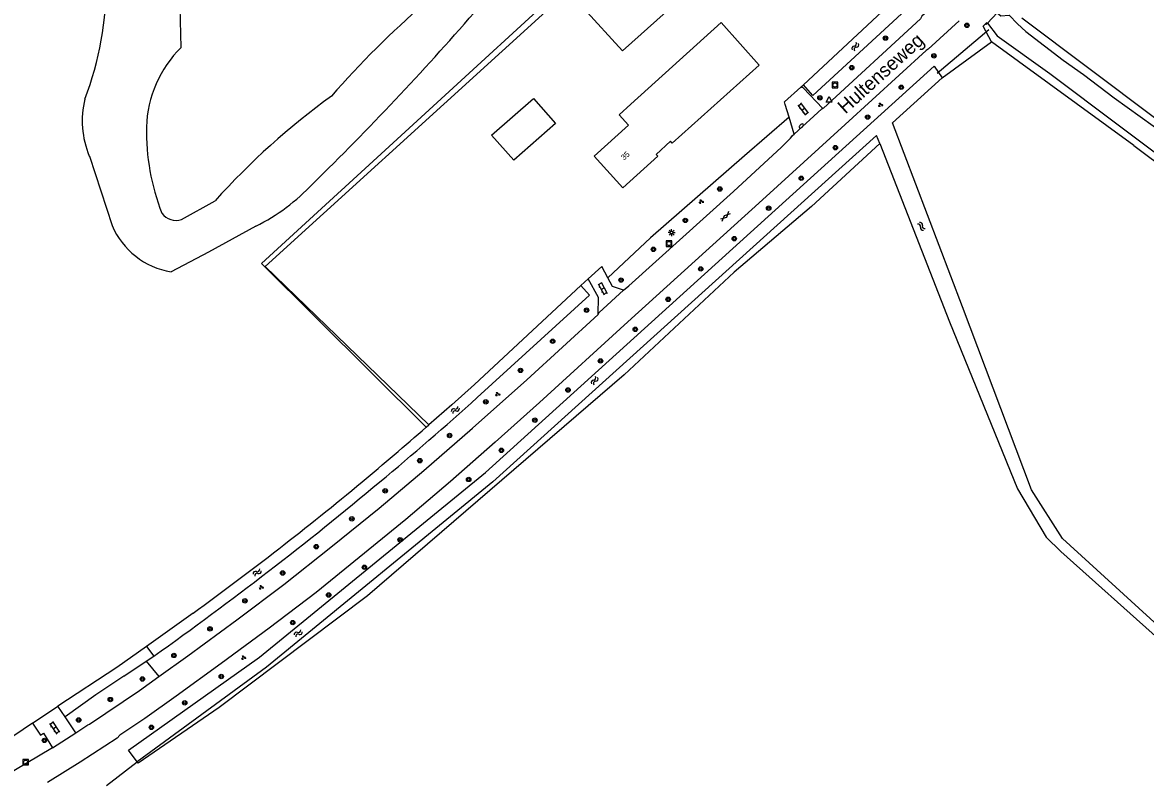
# Model space of a CAD drawing. Extents: x 124000 to 129000, y 395500 to 397503.
# Drawn here: x 125614.8 to 125816.2, y 396446.6 to 396582.4 of the extents above; entities that cross this region are included whole.
import ezdxf

# ---------------------------------------------------------------- set-up
doc = ezdxf.new("R2010")
doc.units = 0
for name, color, linetype in [('gg-afsc-erfafscheiding', 7, 'Continuous'), ('gg-afsc-hekwerk', 7, 'Continuous'), ('gg-anno-huisnummerreeks BGT', 7, 'Continuous'), ('gg-anno-openbare ruimte label', 7, 'Continuous'), ('gg-bbg-bijgebouw', 7, 'Continuous'), ('gg-bbg-gedigitaliseerde bebouwing', 7, 'Continuous'), ('gg-bbg-gedigitaliseerde bijgebouw', 7, 'Continuous'), ('gg-bbg-hoofdgebouw', 7, 'Continuous'), ('gg-knt-BGT kruinlijn', 7, 'Continuous'), ('gg-knt-bovenkant onderkant talud', 7, 'Continuous'), ('gg-knt-bronhoudergrens', 7, 'Continuous'), ('gg-knt-verharding', 7, 'Continuous'), ('gg-kntw-bovenkant insteek waterloop', 7, 'Continuous'), ('gg-kntw-waterlijn', 7, 'Continuous'), ('gg-kwrk-duiker nz buis', 7, 'Continuous'), ('gg-kwrk-keermuur', 7, 'Continuous'), ('gt-grn-groengrens', 7, 'Continuous'), ('gt-grn-weggrens', 7, 'Continuous'), ('gt-symb-boom', 7, 'Continuous'), ('gt-symb-brandkraan', 7, 'Continuous'), ('gt-symb-gesloten verharding', 7, 'Continuous'), ('gt-symb-groenvak', 7, 'Continuous'), ('gt-symb-klinker verharding', 7, 'Continuous'), ('gt-symb-lichtmast', 7, 'Continuous'), ('gt-symb-rioolschacht', 7, 'Continuous'), ('gt-symb-waterafsluiter', 7, 'Continuous'), ('gt-symb-watersymbool', 7, 'Continuous')]:
    doc.layers.add(name, color=color, linetype=linetype)

# ---------------------------------------------------------------- blocks, each defined once
blk = doc.blocks.new('gt0-BOOM')
at = {"layer": 'gt-symb-boom'}
for radius in [0.4, 0.2]:
    blk.add_circle((0, 0), radius, dxfattribs=at)
blk = doc.blocks.new('gt0-GRVAK')
at = {"layer": 'gt-symb-groenvak'}
for p, q in [((-0.11, 0.19), (-0.23, 0.24)), ((-0.18, 0.15), (0.09, 0.15)), ((-0.09, 0.21), (-0.16, 0.32)), ((-0.05, 0.21), (-0.05, 0.39)), ((0, 0.21), (0.06, 0.32)), ((0.01, 0.19), (0.13, 0.24)), ((0.26, -0.05), (0.2, 0.06)), ((0.3, -0.05), (0.3, 0.13)), ((0.35, -0.05), (0.41, 0.06)), ((-0.25, -0.23), (-0.36, -0.18)), ((-0.32, -0.26), (-0.05, -0.26)), ((-0.23, -0.21), (-0.29, -0.09)), ((-0.18, -0.2), (-0.18, -0.02)), ((-0.14, -0.21), (-0.07, -0.09)), ((-0.12, -0.23), (0, -0.18)), ((0.24, -0.07), (0.12, -0.02)), ((0.17, -0.11), (0.44, -0.11)), ((0.37, -0.07), (0.49, -0.02))]:
    blk.add_line(p, q, dxfattribs=at)
blk = doc.blocks.new('gt0-WA')
at = {"layer": 'gt-symb-watersymbool'}
for centre, start, end in [((-0.32, 0.02), 28.0725, 151.9275), ((0.43, 0.42), 208.0725, 331.9275), ((-0.32, -0.43), 28.0725, 151.9275), ((0.43, -0.03), 208.0725, 331.9275)]:
    blk.add_arc(centre, 0.425, start, end, dxfattribs=at)
blk = doc.blocks.new('gt0-RS')
at = {"layer": 'gt-symb-rioolschacht'}
blk.add_lwpolyline([(-0.5, -0.5), (0.5, -0.5), (0.5, 0.5), (-0.5, 0.5)], close=True, dxfattribs=at)
blk.add_circle((0, 0), 0.375, dxfattribs=at)
blk = doc.blocks.new('gt0-KL1')
at = {"layer": 'gt-symb-klinker verharding'}
for p, q in [((-1.15, 0.3), (1.15, 0.3)), ((-1, -0.3), (-1, 0.3)), ((-0.5, 0.3), (-0.5, 0.45)), ((0, -0.3), (0, 0.3)), ((0.5, 0.3), (0.5, 0.45)), ((1, -0.3), (1, 0.3)), ((-1.15, -0.3), (1.15, -0.3)), ((-0.5, -0.45), (-0.5, -0.3)), ((0.5, -0.45), (0.5, -0.3))]:
    blk.add_line(p, q, dxfattribs=at)
blk = doc.blocks.new('gt0-WAFSL')
at = {"layer": 'gt-symb-waterafsluiter'}
for p, q in [((-0.5, -0.33), (0, 0.67)), ((0, 0.67), (0.5, -0.33)), ((0.5, -0.33), (-0.5, -0.33))]:
    blk.add_line(p, q, dxfattribs=at)
blk = doc.blocks.new('gt0-BR')
at = {"layer": 'gt-symb-brandkraan'}
for centre, radius, start, end in [((-0.24, 0), 0.206, 107.5669, 252.4331), ((0.6, -2.66), 3, 106.892, 107.5669), ((0, -0.69), 0.938, 73.108, 106.892), ((-0.6, -2.66), 3, 72.4331, 73.108), ((0.24, 0), 0.206, 287.567, 72.4331), ((0.6, 2.66), 3, 252.4331, 253.108), ((0, 0.69), 0.938, 253.108, 286.8921), ((-0.6, 2.66), 3, 286.8921, 287.567)]:
    blk.add_arc(centre, radius, start, end, dxfattribs=at)
blk = doc.blocks.new('gt0-LMAST')
at = {"layer": 'gt-symb-lichtmast'}
for p, q in [((-0.18, 0.17), (-0.45, 0.44)), ((-0.01, 0.25), (-0.01, 0.62)), ((0.17, 0.17), (0.44, 0.44)), ((-0.26, 0), (-0.63, 0)), ((-0.18, -0.18), (-0.45, -0.45)), ((-0.01, -0.25), (-0.01, -0.63)), ((0.44, -0.45), (0.17, -0.18)), ((0.24, 0), (0.62, 0))]:
    blk.add_line(p, q, dxfattribs=at)
blk.add_circle((-0.01, 0), 0.25, dxfattribs=at)
blk = doc.blocks.new('gt0-GESVH1')
at = {"layer": 'gt-symb-gesloten verharding'}
for p, q in [((-0.99, -0.26), (0.01, 0.24)), ((0.01, -0.26), (-0.99, 0.24)), ((0.01, 0.24), (1.01, -0.26)), ((1.01, 0.24), (0.01, -0.26))]:
    blk.add_line(p, q, dxfattribs=at)

msp = doc.modelspace()

# ---------------------------------------------------------------- linework, layer by layer
at = {"layer": 'gg-afsc-erfafscheiding'}
msp.add_lwpolyline([(125632.96, 396465.16), (125627.9, 396461.81), (125622.41, 396457.85)], dxfattribs=at)
at = {"layer": 'gg-afsc-hekwerk'}
msp.add_lwpolyline([(125743.35, 396615.99), (125658.32, 396538.68), (125687.68, 396510.23)], dxfattribs=at)
at = {"layer": 'gg-bbg-bijgebouw'}
msp.add_lwpolyline([(125702.91, 396557.71), (125698.93, 396562.21), (125706.41, 396568.83), (125710.4, 396564.33), (125702.91, 396557.71)], dxfattribs=at)
at = {"layer": 'gg-bbg-gedigitaliseerde bebouwing'}
msp.add_line((125740.1, 396582.45), (125723.9, 396567.8), dxfattribs=at)
for points in [[(125723.9, 396567.8), (125721.8, 396565.87), (125723.48, 396564.03)], [(125723.48, 396564.03), (125717.31, 396558.44), (125722.45, 396552.75)]]:
    msp.add_lwpolyline(points, dxfattribs=at)
at = {"layer": 'gg-bbg-gedigitaliseerde bijgebouw'}
msp.add_lwpolyline([(125731.07, 396599.24), (125715.43, 396585.02), (125722.39, 396577.34), (125738.08, 396591.42)], dxfattribs=at)
at = {"layer": 'gg-bbg-hoofdgebouw'}
msp.add_line((125746.92, 396574.81), (125740.1, 396582.45), dxfattribs=at)
msp.add_lwpolyline([(125746.92, 396574.81), (125731.32, 396560.8), (125731.04, 396561.12), (125728.46, 396558.76), (125728.76, 396558.43), (125722.45, 396552.75)], dxfattribs=at)
at = {"layer": 'gg-knt-BGT kruinlijn'}
msp.add_line((125643.31, 396547.06), (125649.31, 396550.45), dxfattribs=at)
msp.add_lwpolyline([(125643.24, 396577.98), (125643.04, 396585.11), (125642.89, 396588.07)], dxfattribs=at)
for centre, radius, start, end in [((125796.29, 396459.43), 167.19, 130.8689, 138.9488), ((125658.23, 396562.92), 21.25, 134.8844, 177.9191), ((125747.02, 396462.7), 131.32, 125.7912, 138.0762), ((125677.67, 396563.02), 40.68, 179.0484, 201.3345), ((125642.34, 396550.06), 3.15, 215.6779, 287.8812)]:
    msp.add_arc(centre, radius, start, end, dxfattribs=at)
at = {"layer": 'gg-knt-bovenkant onderkant talud'}
msp.add_line((125626.77, 396558.48), (125630.84, 396546), dxfattribs=at)
msp.add_lwpolyline([(125656.65, 396545.91), (125648.14, 396541.2), (125641.42, 396537.68)], dxfattribs=at)
for centre, radius, start, end in [((125570.52, 396589.7), 59.3, 339.258, 0.4454), ((125307.32, 396921.5), 514.47, 314.3325, 319.0304), ((125641.77, 396564.78), 16.28, 166.0483, 202.7765), ((125640.59, 396578.06), 35.95, 296.5519, 316.9174), ((125643.84, 396551.65), 14.18, 203.4608, 260.1751)]:
    msp.add_arc(centre, radius, start, end, dxfattribs=at)
at = {"layer": 'gg-knt-bronhoudergrens'}
for points in [[(125743.84, 396616.49), (125742.88, 396617.39), (125657.63, 396539.17), (125687.2, 396509.8)], [(125768.55, 396560.75), (125756.29, 396549.41), (125742.45, 396537.65), (125722.69, 396519.2), (125676.64, 396479.59), (125650.04, 396459.55), (125635.51, 396449.56), (125635.33, 396449.8)], [(125637.01, 396470.49), (125631.72, 396466.72), (125621.13, 396459.76)]]:
    msp.add_lwpolyline(points, dxfattribs=at)
at = {"layer": 'gg-knt-verharding'}
for p, q in [((125752.28, 396565.45), (125751.61, 396567.71)), ((125753.17, 396562.43), (125752.28, 396565.45)), ((125719.8, 396536.6), (125718.69, 396538.65)), ((125718.07, 396533.09), (125716.25, 396536.46)), ((125720.62, 396535.08), (125719.8, 396536.6)), ((125722.58, 396534.38), (125720.62, 396535.08)), ((125718.04, 396530.1), (125718.07, 396533.09)), ((125622.41, 396457.85), (125621.13, 396459.76)), ((125624.33, 396454.97), (125622.41, 396457.85)), ((125620.15, 396452.3), (125624.33, 396454.97))]:
    msp.add_line(p, q, dxfattribs=at)
for points in [[(125817.23, 396627.66), (125815.11, 396624.79), (125813.08, 396622.1), (125806.11, 396613.4), (125799.23, 396605.42), (125791.9, 396597.7), (125781.55, 396588.08), (125780.97, 396587.62), (125780.51, 396587.52), (125776.1, 396583.56), (125775.87, 396583.09), (125758.48, 396567.07), (125758.36, 396567.01)], [(125782.79, 396582.72), (125777.25, 396577.63), (125776.85, 396577.44), (125762.32, 396564.13), (125747.53, 396550.63), (125723.38, 396528.75), (125707.54, 396514.28), (125699.58, 396507.11), (125691.58, 396500.1), (125683.55, 396493.23), (125675.19, 396486.43), (125667.44, 396480.17), (125659, 396473.74), (125650.41, 396467.4), (125642.33, 396461.53), (125636.74, 396457.58), (125632.25, 396454.54), (125631.76, 396454.04), (125625.11, 396449.71), (125619.26, 396446.07)], [(125758.36, 396567.01), (125754.83, 396570.71), (125754.39, 396570.85)], [(125753.17, 396562.43), (125758.14, 396566.92), (125758.36, 396567.01)], [(125722.58, 396534.38), (125723.57, 396535.2), (125742.32, 396552.12), (125750.93, 396560.08), (125751.9, 396561), (125752.55, 396561.68), (125752.78, 396561.99), (125752.9, 396562.17), (125753.17, 396562.43)], [(125718.04, 396530.1), (125718.23, 396530.39), (125722.58, 396534.38)], [(125639.22, 396465.08), (125644.46, 396468.82), (125653.21, 396475.26), (125661.65, 396481.6), (125670.09, 396488.32), (125678.73, 396495.32), (125686.77, 396502.04), (125695.5, 396509.63), (125705.23, 396518.35), (125718.01, 396530.05), (125718.04, 396530.1)], [(125624.33, 396454.97), (125626.49, 396456.39), (125626.79, 396456.54), (125635.74, 396462.59), (125639.22, 396465.08)], [(125616.58, 396456.7), (125617.99, 396454.57), (125618.52, 396454.92), (125620.15, 396452.3)], [(125620.15, 396452.3), (125613.22, 396448.15), (125603.96, 396442.93), (125594.67, 396437.95), (125582.51, 396431.92), (125570.05, 396426.06), (125569.53, 396426.03), (125563.45, 396423.42), (125563.13, 396423.16), (125562.29, 396422.75), (125549.37, 396417.42), (125534.48, 396411.54), (125482.11, 396391.5), (125451.26, 396379.63), (125450.51, 396379.52), (125444.04, 396377), (125443.66, 396376.63), (125426.69, 396370.06), (125402.99, 396361.06), (125391.36, 396356.68), (125361.43, 396345.14), (125342.22, 396337.8)]]:
    msp.add_lwpolyline(points, dxfattribs=at)
at = {"layer": 'gg-kntw-bovenkant insteek waterloop'}
for p, q in [((125754.86, 396571.27), (125772.9, 396588.16)), ((125794.04, 396583.25), (125818.05, 396565.19)), ((125814.13, 396560.38), (125788.62, 396578.94)), ((125768.55, 396560.75), (125781.08, 396528.75)), ((125814.13, 396560.38), (125884.47, 396507.48)), ((125687.2, 396509.8), (125687.68, 396510.23)), ((125637.01, 396470.49), (125638.35, 396468.75))]:
    msp.add_line(p, q, dxfattribs=at)
for points in [[(125772.9, 396588.16), (125774.71, 396586.07), (125756.54, 396569.33), (125754.86, 396571.27)], [(125788.62, 396578.94), (125787.13, 396581.8), (125787.52, 396582.21)], [(125635.33, 396449.8), (125633.79, 396451.87), (125657.26, 396468.55), (125697.82, 396501.7), (125778.29, 396574.58), (125779.72, 396572.53)], [(125824.57, 396467.33), (125824.57, 396468.62), (125801.32, 396489.83), (125795.79, 396498.58), (125783.39, 396531.4), (125770.82, 396564.46), (125779.72, 396572.53)], [(125768.55, 396560.75), (125767.99, 396562.18), (125699.17, 396500), (125658.57, 396466.79), (125635.33, 396449.8)], [(125714.91, 396535.24), (125695.85, 396517.5), (125691.78, 396513.84), (125687.68, 396510.23)], [(125696.35, 396515.13), (125716.51, 396533.5), (125714.91, 396535.24)], [(125781.08, 396528.75), (125793.27, 396498.74), (125798.42, 396490.1), (125801.05, 396487.52), (125818.55, 396471.87)], [(125645.39, 396476.48), (125641.21, 396473.47), (125637.01, 396470.49)]]:
    msp.add_lwpolyline(points, dxfattribs=at)
for centre, radius, start, end in [((125259.47, 397002.28), 654.36, 309.86193, 311.88592), ((125292.85, 396961.58), 599.67, 309.67219, 311.11694), ((125257.14, 397004.95), 657.9, 305.41064, 309.8688), ((125292.94, 396961.52), 599.58, 306.00375, 309.66891)]:
    msp.add_arc(centre, radius, start, end, dxfattribs=at)
at = {"layer": 'gg-kntw-waterlijn'}
for points in [[(125789.62, 396584.15), (125790.3, 396583.62), (125791.78, 396583.76), (125793.27, 396582.21), (125794.78, 396580.8), (125801.48, 396575.69), (125805.13, 396573.11), (125810.62, 396568.95), (125817.62, 396563.91), (125831.58, 396553.22), (125846.73, 396541.86), (125875.81, 396520.74), (125887.83, 396511.95)], [(125787.89, 396582.31), (125789.6, 396580.04), (125799.06, 396573.3), (125824.29, 396554.31), (125882.29, 396511.48), (125885.91, 396509.39)]]:
    msp.add_lwpolyline(points, dxfattribs=at)
at = {"layer": 'gg-kwrk-duiker nz buis'}
msp.add_line((125778.83, 396573.36), (125788.13, 396581.19), dxfattribs=at)
at = {"layer": 'gg-kwrk-keermuur'}
for p, q in [((125787.89, 396582.31), (125789.62, 396584.15)), ((125787.52, 396582.21), (125787.75, 396582.45))]:
    msp.add_line(p, q, dxfattribs=at)
msp.add_lwpolyline([(125787.52, 396582.21), (125787.67, 396582.07), (125787.89, 396582.31)], dxfattribs=at)
at = {"layer": 'gt-grn-groengrens'}
for p, q in [((125779.72, 396572.53), (125788.62, 396578.94)), ((125754.39, 396570.85), (125754.86, 396571.27)), ((125714.91, 396535.24), (125716.25, 396536.46)), ((125632.96, 396465.16), (125636.97, 396467.83)), ((125636.97, 396467.83), (125638.35, 396468.75)), ((125636.97, 396467.83), (125639.22, 396465.08)), ((125629.82, 396445.54), (125635.33, 396449.8))]:
    msp.add_line(p, q, dxfattribs=at)
for points in [[(125752.28, 396565.45), (125744.31, 396558.52), (125727.41, 396543.78), (125719.8, 396536.6)], [(125616.58, 396456.7), (125613.24, 396454.45), (125610.63, 396453)]]:
    msp.add_lwpolyline(points, dxfattribs=at)
at = {"layer": 'gt-grn-weggrens'}
for p, q in [((125716.25, 396536.46), (125718.69, 396538.65)), ((125616.58, 396456.7), (125621.13, 396459.76))]:
    msp.add_line(p, q, dxfattribs=at)
msp.add_lwpolyline([(125751.61, 396567.71), (125751.45, 396568.19), (125754.39, 396570.85)], dxfattribs=at)

# ---------------------------------------------------------------- block references
at = {"layer": 'gt-symb-boom'}
for p in [(125784.19, 396581.92), (125769.58, 396579.64), (125778.27, 396576.45), (125763.53, 396574.34), (125772.41, 396570.82), (125757.82, 396568.91), (125766.39, 396565.47), (125760.6, 396559.98), (125754.47, 396554.49), (125739.87, 396552.57), (125748.62, 396549.13), (125733.67, 396546.93), (125742.45, 396543.65), (125727.95, 396541.73), (125736.44, 396538.22), (125722.15, 396536.22), (125730.6, 396532.77), (125715.96, 396530.81), (125724.69, 396527.38), (125709.87, 396525.24), (125718.46, 396521.71), (125704.11, 396520.01), (125712.63, 396516.5), (125697.88, 396514.37), (125706.69, 396511.09), (125691.39, 396508.34), (125700.68, 396505.67), (125686.05, 396503.82), (125694.81, 396500.45), (125679.84, 396498.4), (125673.85, 396493.38), (125682.52, 396489.62), (125667.47, 396488.39), (125661.44, 396483.66), (125676.11, 396484.69), (125669.69, 396479.72), (125654.67, 396478.67), (125663.25, 396474.76), (125648.41, 396473.65), (125641.94, 396468.87), (125650.43, 396465.09), (125636.28, 396464.64), (125630.53, 396460.95), (125643.88, 396460.36), (125624.85, 396457.29), (125637.9, 396455.97), (125618.71, 396453.62)]:
    msp.add_blockref('gt0-BOOM', p, dxfattribs=at)
at = {"layer": 'gt-symb-brandkraan', "rotation": 44.31167392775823}
msp.add_blockref('gt0-BR', (125754.47, 396563.86), dxfattribs=at)
at = {"layer": 'gt-symb-gesloten verharding', "rotation": 43.13672087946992}
msp.add_blockref('gt0-GESVH1', (125740.85, 396547.64), dxfattribs=at)
at = {"layer": 'gt-symb-groenvak'}
for p in [(125768.67, 396567.66), (125736.53, 396550.31), (125700, 396515.74), (125657.59, 396481.08), (125654.41, 396468.46)]:
    msp.add_blockref('gt0-GRVAK', p, dxfattribs=at)
at = {"layer": 'gt-symb-klinker verharding'}
for p, rotation in [((125754.8, 396566.9), -52.63746931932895), ((125718.84, 396534.7), -61.563371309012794), ((125620.53, 396455.89), -56.16697130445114)]:
    msp.add_blockref('gt0-KL1', p, dxfattribs=dict(at, rotation=rotation))
at = {"layer": 'gt-symb-lichtmast'}
msp.add_blockref('gt0-LMAST', (125731.21, 396544.74), dxfattribs=at)
at = {"layer": 'gt-symb-rioolschacht'}
for p in [(125760.53, 396571.22), (125730.75, 396542.77), (125615.33, 396449.71)]:
    msp.add_blockref('gt0-RS', p, dxfattribs=at)
at = {"layer": 'gt-symb-waterafsluiter'}
msp.add_blockref('gt0-WAFSL', (125759.45, 396568.49), dxfattribs=at)
at = {"layer": 'gt-symb-watersymbool'}
for p, rotation in [((125764.13, 396578.05), 62.40963046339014), ((125776, 396545.9), -44.59480322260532), ((125717.37, 396518.12), 62.40963046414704), ((125692.47, 396512.95), -141.45653728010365), ((125656.92, 396483.78), -141.45653728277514), ((125664.28, 396472.86), -141.45653727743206)]:
    msp.add_blockref('gt0-WA', p, dxfattribs=dict(at, rotation=rotation))

# ---------------------------------------------------------------- texts
at = {"layer": 'gg-anno-huisnummerreeks BGT'}
msp.add_text('35', height=1, rotation=42, dxfattribs=at).set_placement((125722.69, 396557.67))
at = {"layer": 'gg-anno-openbare ruimte label'}
msp.add_text('Hultenseweg', height=2.5, rotation=42.2, dxfattribs=at).set_placement((125762.39, 396565.92))

doc.saveas('drawing.dxf')
